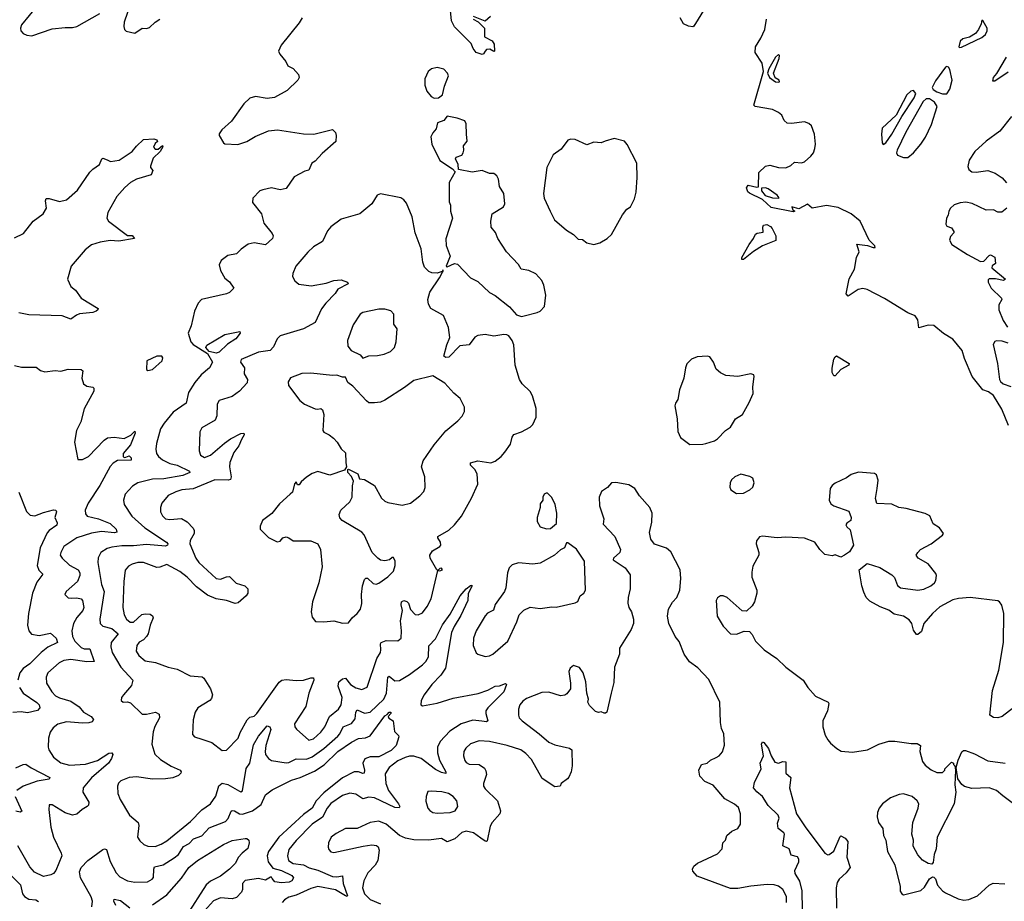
# Model space of a CAD drawing. Extents: x 1550320 to 1685906, y 509093 to 640511.
# Tile 483 of 532: x 1621062 to 1627840, y 621653 to 627722. Entities that reach past the tile are written whole.
import ezdxf

# ---------------------------------------------------------------- set-up
doc = ezdxf.new("R2010")
doc.units = 0

msp = doc.modelspace()

# ---------------------------------------------------------------- linework, layer by layer
at = {"layer": '0CON20XD'}
for points in [[(1621828.8, 627845), (1621780, 627705), (1621778.8, 627675), (1621784.2, 627654.2), (1621795, 627643.8), (1621855, 627630), (1621905, 627663.3), (1621935, 627662), (1621955, 627668.8), (1621995, 627706), (1622026.7, 627725)], [(1621179.2, 627815), (1621075, 627687.5), (1621066.7, 627665), (1621070, 627645), (1621085, 627626.7), (1621110, 627615), (1621145, 627611.2), (1621285, 627658.8), (1621375, 627668.8), (1621425, 627668), (1621455, 627676), (1621614.5, 627765.5)], [(1624265, 627506.7), (1624255, 627487.5), (1624245, 627483.3), (1624205, 627497.5), (1624183.3, 627525), (1624168.8, 627558.8), (1624055, 627672.5), (1624033.9, 627713.9), (1624027.5, 627785)], [(1625779.5, 627805), (1625701.2, 627678.8), (1625695, 627673.8), (1625665, 627678), (1625631.2, 627695), (1625608.8, 627735)], [(1623006, 627735), (1622985, 627701.2), (1622862.1, 627547.9), (1622844.3, 627505), (1622851.4, 627485), (1622893.8, 627435), (1622907.5, 627405), (1622945, 627386.2), (1622981.2, 627345), (1622986.7, 627325), (1622976.7, 627305), (1622903.3, 627235), (1622815, 627186), (1622765, 627178.8), (1622685, 627194.3), (1622645, 627182.5), (1622605.7, 627144.3), (1622518.8, 627025), (1622453.8, 626965), (1622435, 626937.5), (1622433.8, 626925), (1622464.2, 626874.2), (1622475, 626866.7), (1622563.9, 626863.9), (1622625, 626883.8), (1622682.3, 626917.7), (1622775, 626958), (1622835.9, 626964.1), (1623015, 626935.7), (1623085.8, 626934.2), (1623215, 626966.2), (1623236.2, 626945), (1623241.2, 626925), (1623238.8, 626885), (1623145, 626801.2), (1623095, 626747.5), (1623072.5, 626735), (1623052.5, 626687.5), (1623025, 626680), (1622950.5, 626639.5), (1622895, 626560), (1622855, 626551.2), (1622795, 626564), (1622735, 626551.2), (1622715, 626543.3), (1622666.4, 626493.6), (1622663.9, 626463.9), (1622727, 626387), (1622742.1, 626322.1), (1622800.7, 626250.7), (1622806.7, 626235), (1622801.2, 626215), (1622755, 626172), (1622675, 626187.1), (1622635, 626177.5), (1622587, 626143), (1622555, 626110), (1622495, 626099.2), (1622448.8, 626065), (1622433.8, 626035), (1622444, 625995), (1622475, 625943.8), (1622505, 625918.8), (1622536, 625875), (1622505.6, 625844.4), (1622485, 625836), (1622312.5, 625795), (1622289.5, 625770.5), (1622264.3, 625715.7), (1622241.2, 625615), (1622222, 625565), (1622240, 625505), (1622256.4, 625486.4), (1622353.6, 625423.6), (1622388.5, 625365), (1622368.1, 625325), (1622311.9, 625278.1), (1622266.4, 625225), (1622224.4, 625155), (1622208.3, 625081.7), (1622118.8, 625021.2), (1622055.5, 624945), (1622031.2, 624905), (1622003.8, 624805), (1621999.5, 624765), (1622003.5, 624735), (1622016.7, 624715), (1622045, 624693.1), (1622095, 624668.2), (1622144.7, 624654.7), (1622231.2, 624615), (1622233.8, 624605), (1622184, 624585), (1622055, 624562), (1621975, 624559.4), (1621875, 624533.1), (1621839.1, 624510.9), (1621788.8, 624455), (1621776, 624415), (1621782, 624385), (1621833.3, 624305), (1621923.8, 624225), (1622072.2, 624125), (1622081.1, 624115), (1622080, 624105), (1622065, 624098.5), (1621935, 624109.6), (1621845, 624099.2), (1621765, 624100.9), (1621695, 624092.1), (1621665, 624082.5), (1621621.4, 624055), (1621602.2, 624017.8), (1621599.6, 623985), (1621612.7, 623902.7), (1621625.4, 623835), (1621644.1, 623785), (1621613.9, 623595), (1621616.2, 623566.2), (1621635, 623547.3), (1621695, 623530.6), (1621738.8, 623495), (1621690.7, 623435), (1621688.2, 623405), (1621699.2, 623365), (1621756.9, 623265), (1621841.2, 623175), (1621831.7, 623138.3), (1621776.2, 623075), (1621763.3, 623055), (1621760, 623035), (1621775, 623023.3), (1621805, 623026.2), (1621825, 623019.2), (1621905, 622941.9), (1621935, 622941.8), (1621995.6, 622955.6), (1622021.7, 622941.7), (1622024.4, 622915), (1621993.1, 622856.9), (1621980.4, 622819.6), (1621972.2, 622735), (1621991.1, 622665), (1622031.7, 622628.3), (1622105, 622583.5), (1622166.7, 622555), (1622173.8, 622545), (1622172, 622535), (1622155, 622520), (1622115, 622503.6), (1622065, 622496.9), (1621975, 622494.7), (1621865, 622508.9), (1621815, 622506.2), (1621757.5, 622482.5), (1621742.7, 622467.3), (1621734.5, 622445.5), (1621737.5, 622395), (1621753.4, 622353.4), (1621817.5, 622245), (1621877.5, 622195), (1621881.8, 622175), (1621873.3, 622095), (1621888.5, 622068.5), (1621915.7, 622045), (1621945, 622032.1), (1621995, 622031.2), (1622035, 622045.4), (1622075, 622069.6), (1622238.1, 622201.9), (1622315, 622283.1), (1622374.4, 622325), (1622412.6, 622377.4), (1622432.4, 622447.6), (1622455, 622467.1), (1622495, 622457.3), (1622575, 622410.8), (1622585, 622407.5), (1622595, 622413.8), (1622621.8, 622568.2), (1622645.3, 622605), (1622670.5, 622729.5), (1622705, 622790.4), (1622765, 622861.8), (1622782.7, 622855), (1622791.6, 622835), (1622755.8, 622725), (1622751, 622685), (1622755, 622664.4), (1622775, 622636.4), (1622795, 622623.2), (1622895, 622605.4), (1622915, 622609.2), (1622965, 622634.7), (1623035, 622632.4), (1623075, 622647.4), (1623154.7, 622705), (1623251, 622789), (1623265.3, 622805), (1623288.5, 622855), (1623345, 622876.2), (1623370, 622910), (1623375.5, 622955), (1623385, 622971.4), (1623435, 622947.5), (1623474.7, 622955.3), (1623567.8, 623045), (1623586.4, 623085), (1623595, 623196), (1623605, 623204), (1623645, 623170.8), (1623676.4, 623173.6), (1623745, 623214), (1623835, 623281.1), (1623857.9, 623305), (1623876.2, 623335), (1623877.7, 623412.3), (1623925, 623460.9), (1623972.7, 623557.3), (1624025, 623629.4), (1624095, 623755.7), (1624135, 623804.2), (1624165, 623828), (1624175, 623830), (1624176.7, 623825), (1624148.5, 623771.5), (1624146.2, 623725), (1624099.2, 623620.8), (1624052.8, 623545), (1624035, 623503.8), (1623992.8, 623257.2), (1623960.5, 623209.5), (1623898.4, 623145), (1623846.2, 623075), (1623825.5, 623035), (1623822, 623005), (1623835, 622998.6), (1623935, 623016.9), (1624045, 623052.5), (1624217.4, 623082.6), (1624284.4, 623105.6), (1624335, 623133.8), (1624365, 623136.7), (1624405, 623152.5), (1624412.5, 623145), (1624394.4, 623095), (1624284.5, 622985), (1624271.1, 622965), (1624270.6, 622945), (1624284, 622895), (1624275, 622889.4), (1624242.6, 622892.6), (1624181.1, 622898.9), (1624101.9, 622875), (1624022.2, 622825), (1623956.2, 622753.8), (1623937.5, 622715), (1623938.6, 622675), (1623952.4, 622625), (1623994.3, 622545), (1623995, 622532.5), (1623965, 622539.3), (1623925, 622561.2), (1623825, 622635.9), (1623775, 622651.8), (1623745, 622652.3), (1623715, 622643.9), (1623665, 622619.6), (1623605, 622574.4), (1623578.3, 622531.7), (1623581.6, 622465), (1623601.7, 622415), (1623669.7, 622325), (1623678.1, 622305), (1623674.3, 622295.7), (1623645, 622299.7), (1623505, 622365.3), (1623465, 622370.8), (1623425, 622358.9), (1623375, 622391.5), (1623335, 622397.7)], [(1624184.2, 627725), (1624217.3, 627707.3), (1624262.5, 627665), (1624262, 627605), (1624315, 627577.5), (1624327.5, 627555), (1624330, 627505), (1624325, 627502.5), (1624298.8, 627518.8), (1624275, 627516.2), (1624265, 627506.7)], [(1624303.3, 627745), (1624265, 627712.9), (1624185, 627745.5)], [(1627869.3, 624929.3), (1627821.9, 625041.9), (1627764.3, 625134.3), (1627731.2, 625161.2), (1627692.5, 625175), (1627617.5, 625265), (1627565, 625390), (1627548.8, 625445), (1627485, 625523.3), (1627421.7, 625561.7), (1627355, 625616.7), (1627315, 625620), (1627251.7, 625601.7), (1627243.3, 625655), (1627225, 625683.3), (1627175, 625703.8), (1627015, 625803.8), (1626895, 625864), (1626865, 625870.8), (1626834.2, 625865.8), (1626765, 625820), (1626750, 625835), (1626770.7, 625939.3), (1626808.8, 626005), (1626822, 626085), (1626840, 626125), (1626825, 626177.5), (1626898.3, 626168.3), (1626936.7, 626153.3), (1626950, 626155), (1626947.5, 626165), (1626910, 626205), (1626848, 626335), (1626786.2, 626385), (1626695, 626429.6), (1626615, 626443.8), (1626515.8, 626425.8), (1626485, 626452.5), (1626425, 626420.5), (1626377.5, 626435), (1626383.3, 626413.3), (1626397.5, 626405), (1626385, 626400), (1626235, 626429.5), (1626175, 626484.4), (1626085, 626527.1), (1626075, 626537.5), (1626065.8, 626565), (1626075.8, 626584.2), (1626135, 626570.5), (1626147.3, 626572.7), (1626150, 626670), (1626195, 626713.8), (1626225, 626721.2), (1626285.7, 626705.7), (1626335, 626702.5), (1626370.7, 626719.3), (1626395, 626741.2), (1626442.8, 626737.2), (1626465, 626744.4), (1626508.1, 626781.9), (1626525, 626806), (1626536.2, 626835), (1626539.2, 626865), (1626533.1, 626935), (1626511.9, 626991.9), (1626495, 627008.6), (1626465, 627019.4), (1626375, 627007.5), (1626345, 627011.2), (1626325, 627027.5), (1626308.8, 627065), (1626285, 627084), (1626245, 627104), (1626125, 627124), (1626116.2, 627135), (1626182.5, 627365), (1626173, 627423), (1626123.9, 627496.1), (1626126.2, 627535), (1626164.3, 627595), (1626190.8, 627655), (1626203.3, 627725)], [(1627530.7, 627530.7), (1627545, 627533.3), (1627685, 627599.2), (1627710.3, 627619.7), (1627722, 627645), (1627721.2, 627665), (1627695, 627712.5), (1627685, 627720), (1627680.8, 627695), (1627662.7, 627655), (1627642, 627628), (1627598.9, 627601.1), (1627555, 627590.9), (1627535.7, 627575), (1627526.7, 627536.7), (1627530.7, 627530.7)], [(1626285, 627292), (1626292.5, 627295), (1626289.2, 627305), (1626261.8, 627321.8), (1626250.7, 627355), (1626289.2, 627455), (1626291.4, 627475), (1626285, 627482.5), (1626265, 627464.3), (1626218.8, 627385), (1626210, 627355), (1626224.2, 627324.2), (1626265, 627294.4), (1626285, 627292)], [(1627865, 627361.2), (1627775, 627300), (1627760, 627300), (1627764.3, 627325), (1627788.5, 627351.5), (1627854.3, 627465)], [(1623915, 627182.9), (1623945, 627184.2), (1623972, 627205), (1623985.8, 627265), (1624013.1, 627335), (1624007.1, 627355), (1623980.9, 627380.9), (1623935, 627394.4), (1623895.5, 627384.5), (1623873.1, 627365), (1623851.1, 627315), (1623850.6, 627270.6), (1623865, 627231.2), (1623895, 627194), (1623915, 627182.9)], [(1627445, 627211.9), (1627465.5, 627244.5), (1627480, 627305), (1627465, 627380), (1627456.4, 627396.4), (1627445, 627400), (1627435, 627396.2), (1627365, 627301.4), (1627342.9, 627255), (1627350.9, 627240.9), (1627375, 627226.7), (1627415, 627212), (1627445, 627211.9)], [(1627005, 626862.5), (1627025, 626875.6), (1627066.2, 626933.8), (1627133.6, 627056.4), (1627219.1, 627185), (1627230.5, 627215), (1627215, 627234.4), (1627195, 627230), (1627168, 627205), (1627096, 627065), (1626998, 626975), (1626993.1, 626935), (1626998.6, 626875), (1627005, 626862.5)], [(1627175, 626773.3), (1627214.2, 626805.8), (1627265, 626866), (1627296.1, 626913.9), (1627338.3, 627001.7), (1627376.9, 627125), (1627357.9, 627155), (1627325, 627178), (1627302, 627178), (1627280.9, 627159.1), (1627161.7, 626948.3), (1627102.5, 626825), (1627098, 626805), (1627105, 626790), (1627145, 626773.3), (1627175, 626773.3)], [(1624515, 625680), (1624535, 625683.3), (1624625, 625706.2), (1624645, 625716.7), (1624675, 625748.8), (1624682.5, 625825), (1624669.4, 625895), (1624655, 625928), (1624615, 625972), (1624565.8, 625995.8), (1624514.3, 626004.3), (1624495, 626036.7), (1624412, 626125), (1624354.2, 626215), (1624337, 626257), (1624306.2, 626295), (1624304, 626335), (1624314, 626385), (1624391.2, 626435), (1624401.4, 626455), (1624395.6, 626525), (1624365, 626573.3), (1624357.1, 626625), (1624347.3, 626647.3), (1624325, 626663.1), (1624295, 626662.7), (1624245, 626684.2), (1624176.4, 626673.6), (1624081.7, 626691.7), (1624080, 626725), (1624062.5, 626765), (1624065.7, 626775), (1624105, 626790), (1624115.5, 626805), (1624120, 626825), (1624116, 626855), (1624143, 626887), (1624137.8, 626935), (1624135.5, 627005), (1624125.9, 627025.9), (1624073.3, 627045), (1624005, 627059.2), (1623982.1, 627027.9), (1623937.6, 627012.4), (1623929.3, 626970.7), (1623905, 626943.8), (1623892.9, 626915), (1623898.1, 626865), (1623955, 626753.8), (1624040, 626695), (1624060, 626675), (1624017.5, 626602.5), (1624018.6, 626468.6), (1624028, 626445), (1624026.2, 626405), (1624040.8, 626355), (1623995.5, 626214.5), (1623997.4, 626167.4), (1624025.4, 626095), (1623996.7, 626025), (1624005, 626020.8), (1624055, 626043.5), (1624075, 626038.6), (1624164.2, 625944.2), (1624215, 625921.2), (1624296.7, 625845), (1624335, 625823.8), (1624433.3, 625745), (1624481.7, 625691.7), (1624515, 625680)], [(1627889.2, 627055), (1627809.2, 626955), (1627715, 626885.6), (1627636.9, 626815), (1627598.6, 626755), (1627588.3, 626711.7), (1627595, 626690), (1627615, 626676), (1627645, 626672.5), (1627725, 626683.8), (1627777.5, 626665), (1627825, 626633.8), (1627855, 626600)], [(1621025, 626221.2), (1621088.5, 626251.5), (1621154.5, 626335.5), (1621224.2, 626385.8), (1621245.8, 626425), (1621240, 626475), (1621245, 626492.5), (1621265, 626492), (1621335, 626471.4), (1621385, 626482), (1621460.2, 626549.8), (1621545, 626672), (1621565, 626693.3), (1621611.2, 626725), (1621627.5, 626765), (1621635, 626768.8), (1621663, 626757), (1621687.3, 626747.3), (1621745.5, 626754.5), (1621836.2, 626815), (1621865, 626851.2), (1621915, 626897.5), (1621985, 626902.5), (1622006.4, 626896.4), (1622010, 626885), (1621995, 626870), (1621983.3, 626845), (1621995, 626830), (1622015, 626830), (1622045, 626856.7), (1622046.7, 626846.7), (1622028, 626815), (1621981.7, 626768.3), (1621962.5, 626715), (1621962.5, 626705), (1621977.5, 626685), (1621966.7, 626655), (1621865.5, 626624.5), (1621825, 626602), (1621785, 626567.1), (1621731.1, 626505), (1621669.4, 626395), (1621662.5, 626355), (1621674, 626335), (1621805, 626237.5), (1621835.6, 626235.6), (1621852.5, 626215), (1621745, 626196.9), (1621685, 626201.5), (1621615, 626191.5), (1621555, 626173.5), (1621512.3, 626137.7), (1621415.7, 626025), (1621391.9, 625935), (1621413.8, 625885), (1621445, 625861.2), (1621485, 625804.2), (1621602.5, 625735), (1621600, 625725), (1621587.5, 625715), (1621565, 625707.1), (1621473.6, 625696.4), (1621452.2, 625687.8), (1621415, 625660), (1621353.8, 625683.8), (1621125, 625691.5), (1621055, 625703.3)], [(1625015, 626174), (1625055, 626186.2), (1625105, 626216.2), (1625136.5, 626243.5), (1625210.3, 626379.7), (1625242, 626418), (1625265.7, 626435), (1625295, 626490), (1625304.5, 626535), (1625312.2, 626635), (1625310.8, 626735), (1625244.2, 626864.2), (1625225.6, 626885.6), (1625155, 626903.8), (1625092.7, 626887.3), (1625065, 626873.8), (1625015, 626880), (1624965, 626860.4), (1624885, 626897.3), (1624855, 626900), (1624835, 626893.8), (1624789.7, 626830.3), (1624735, 626792), (1624690.9, 626705), (1624667.5, 626525), (1624673.1, 626493.1), (1624712.7, 626405), (1624743.6, 626345), (1624825, 626273.1), (1624874, 626244), (1624905, 626212), (1624935, 626210), (1624965, 626186), (1625015, 626174)], [(1626285, 626493.3), (1626290, 626495), (1626276.9, 626515), (1626215, 626557.5), (1626195, 626565.5), (1626168, 626562), (1626168.9, 626545), (1626193, 626513), (1626244.2, 626495.8), (1626285, 626493.3)], [(1622455, 622691.4), (1622485, 622693.1), (1622564.6, 622775), (1622579.3, 622815), (1622628.8, 622901.2), (1622645, 622920), (1622675, 622928.6), (1622694.3, 622945), (1622848.9, 623161.1), (1622865.3, 623174.7), (1622895, 623180.9), (1622965, 623173.5), (1623015, 623175.5), (1623065, 623191.9), (1623085, 623192.5), (1623085.6, 623175), (1623052.9, 623085), (1623032.5, 622995), (1622953.5, 622875), (1622956.7, 622855), (1622968.2, 622838.2), (1623052, 622762), (1623085, 622770.4), (1623135, 622817.1), (1623163.2, 622855), (1623195, 622925.5), (1623257.5, 622975), (1623275.3, 623004.7), (1623282.1, 623055), (1623254, 623135), (1623259.6, 623165), (1623285, 623185.4), (1623305, 623188.5), (1623338.8, 623145), (1623375, 623122), (1623417.8, 623112.2), (1623453.7, 623126.3), (1623520.4, 623325), (1623545, 623366.2), (1623548.9, 623385), (1623544.6, 623425), (1623550, 623435), (1623585, 623449.3), (1623665, 623445.7), (1623688.1, 623465), (1623690.6, 623515), (1623682.5, 623585), (1623696, 623655), (1623687.1, 623695), (1623690, 623715), (1623705, 623722.9), (1623727.8, 623717.8), (1623738.5, 623705), (1623751.1, 623661.1), (1623785, 623628.1), (1623805, 623625.6), (1623835, 623639.2), (1623867, 623683), (1623894.4, 623735), (1623940, 623930), (1623955, 623927.5), (1623971.2, 623935), (1623965, 623946.9), (1623953.3, 623945), (1623940, 623930), (1623933.9, 623933.9), (1623888.2, 624015), (1623884.5, 624035), (1623902.9, 624065), (1623953.8, 624095), (1623960, 624105), (1623959.2, 624125), (1623940, 624155), (1623941.2, 624165), (1624015, 624207.5), (1624055.5, 624244.5), (1624103.8, 624305), (1624171.3, 624428.7), (1624215.4, 624524.6), (1624211.5, 624595), (1624195.4, 624625.4), (1624166, 624655), (1624165, 624672.5), (1624215, 624684.3), (1624305, 624672.5), (1624335, 624684.2), (1624375, 624714.4), (1624401.1, 624745), (1624439.3, 624800.7), (1624452.7, 624847.3), (1624464.1, 624865.9), (1624516.7, 624885), (1624575, 624917.5), (1624594.5, 624935.5), (1624617.5, 624985), (1624617.7, 625045), (1624592.5, 625132.5), (1624575, 625162.5), (1624520, 625215), (1624501.2, 625245), (1624472.5, 625345), (1624464, 625485), (1624451.2, 625515), (1624428.8, 625545), (1624415, 625553.8), (1624395, 625555.7), (1624325, 625544.4), (1624265, 625556), (1624215, 625547.5), (1624195, 625536.2), (1624155, 625484.2), (1624092.1, 625477.9), (1624015, 625398.1), (1623995, 625395.7), (1623981.9, 625405), (1624002.5, 625485), (1624022.5, 625535), (1624014.2, 625604.2), (1623978.8, 625685), (1623892.2, 625735), (1623875, 625763.8), (1623870.9, 625795), (1623885, 625847.5), (1623951.1, 625945), (1623972.5, 625985), (1623970, 625990), (1623975, 625987.5), (1623980, 625995), (1623975, 625998.8), (1623970, 625990), (1623935, 625976.5), (1623899.3, 625979.3), (1623879.2, 625989.2), (1623848.8, 626018.8), (1623836.4, 626053.6), (1623825.2, 626145.2), (1623785.2, 626255), (1623763.2, 626365), (1623725, 626458.6), (1623705, 626483.3), (1623685, 626495.5), (1623545, 626523.3), (1623522.5, 626515), (1623485.8, 626455), (1623403.1, 626386.9), (1623275, 626348.6), (1623204.5, 626295.5), (1623181.3, 626268.7), (1623145.7, 626195), (1623085, 626158.6), (1623045, 626122.5), (1622962.5, 626025), (1622941.2, 625975), (1622940, 625955), (1622956, 625925), (1622982.7, 625902.7), (1623069.1, 625890.9), (1623171.2, 625908.8), (1623225, 625926.8), (1623275, 625930.9), (1623317.5, 625915), (1623322.5, 625905), (1623251.7, 625868.3), (1623232.4, 625837.6), (1623168.3, 625771.7), (1623138.6, 625731.4), (1623095, 625638.8), (1623015.5, 625594.5), (1622855, 625545.5), (1622834.4, 625525), (1622808.6, 625471.4), (1622785, 625445.6), (1622706.1, 625433.9), (1622587.5, 625382.5), (1622581.1, 625365), (1622608.9, 625325), (1622608.1, 625285), (1622629.4, 625245), (1622628.3, 625221.7), (1622574.6, 625165.4), (1622525, 625128.6), (1622435, 625100), (1622421.4, 625075), (1622418.5, 624995), (1622407.8, 624965), (1622315, 624913.3), (1622301.2, 624885), (1622297.1, 624755), (1622306, 624725), (1622335, 624709.4), (1622375, 624723.8), (1622472, 624808), (1622513.5, 624836.5), (1622585, 624874.4), (1622605.6, 624875.6), (1622608, 624865), (1622587.6, 624832.4), (1622571.1, 624788.9), (1622535, 624742), (1622508.9, 624675), (1622505.6, 624645), (1622517.1, 624575), (1622512.3, 624557.7), (1622496.9, 624553.1), (1622405, 624554.6), (1622256.6, 624493.4), (1622177.5, 624485), (1622137, 624473), (1622085, 624446.7), (1622041.1, 624395), (1622031.1, 624365), (1622032.1, 624335), (1622045, 624307.1), (1622065, 624286), (1622095, 624280.6), (1622175, 624289.4), (1622214.3, 624265), (1622255, 624221.2), (1622263.1, 624205), (1622263.1, 624185), (1622235, 624136.2), (1622232.9, 624115), (1622274, 624015), (1622294.6, 623985), (1622415, 623874.3), (1622445, 623871.4), (1622485, 623887.5), (1622505, 623888), (1622552.2, 623842.2), (1622612.5, 623825), (1622632.5, 623805), (1622633.3, 623775), (1622620, 623755), (1622565, 623708), (1622545, 623704), (1622485, 623724.4), (1622415, 623734.4), (1622355, 623761.5), (1622278.2, 623818.2), (1622215, 623884.6), (1622165, 623924.6), (1622075, 623970.8), (1622026.8, 623953.2), (1622005, 623951.4), (1621915, 623984.4), (1621875.5, 623984.5), (1621835, 623974.3), (1621810.6, 623959.4), (1621788.3, 623931.7), (1621777.7, 623855), (1621772.7, 623675), (1621782.1, 623625), (1621796.7, 623595), (1621821.2, 623575), (1621845, 623574.6), (1621902.8, 623627.2), (1621925, 623633.1), (1621959.1, 623629.1), (1621975, 623618.8), (1621980.8, 623605), (1621958.9, 623555), (1621945.7, 623495), (1621935.7, 623475), (1621915, 623454.2), (1621885, 623438), (1621869.2, 623415), (1621864.4, 623375), (1621882, 623345), (1621925, 623308.6), (1621997, 623297), (1622084.2, 623264.2), (1622145, 623252), (1622235, 623205.8), (1622317.9, 623197.9), (1622329.5, 623189.5), (1622376, 623115), (1622388, 623075), (1622381.2, 623048.8), (1622370, 623035), (1622288.8, 622985), (1622270.8, 622955), (1622256.8, 622903.2), (1622252.1, 622802.1), (1622265.6, 622785.6), (1622315, 622769.2), (1622385, 622746.9), (1622455, 622691.4)], [(1627856.7, 626425), (1627822.3, 626397.7), (1627795, 626397.1), (1627765, 626414.3), (1627715, 626412), (1627618.1, 626458.1), (1627575, 626465.4), (1627535, 626462.7), (1627495, 626447.8), (1627468.9, 626425), (1627456.9, 626405), (1627453.9, 626376.1), (1627441.2, 626355), (1627437.5, 626315), (1627445, 626300), (1627475, 626290), (1627492.5, 626265), (1627492.5, 626255), (1627470, 626230), (1627463.1, 626205), (1627479.2, 626175), (1627587.1, 626105), (1627675, 626057.5), (1627699.1, 626060.9), (1627735, 626100), (1627745, 626103.3), (1627775, 626087.5), (1627780, 626045), (1627755, 626027.5), (1627754.2, 626015), (1627847.5, 625935), (1627835, 625926.7), (1627778.8, 625938.8), (1627735, 625937.5), (1627728.3, 625931.7), (1627727.5, 625915), (1627748.8, 625875), (1627820, 625805), (1627822.5, 625795), (1627801.7, 625758.3), (1627801.2, 625725), (1627832.3, 625652.3), (1627862.5, 625605)], [(1626031.7, 626071.7), (1626032.5, 626085), (1626084.3, 626175.7), (1626114.2, 626215.8), (1626126.2, 626245), (1626137.3, 626252.7), (1626180, 626260), (1626176.7, 626295), (1626181.7, 626308.3), (1626205, 626312.5), (1626229.3, 626299.3), (1626242.5, 626285), (1626267.5, 626235), (1626266.7, 626203.3), (1626174.6, 626165.4), (1626112.4, 626127.6), (1626045, 626072.5), (1626031.7, 626071.7)], [(1623425, 625391.2), (1623465, 625407.5), (1623525, 625410), (1623570.9, 625419.1), (1623615, 625438), (1623642, 625465), (1623654.2, 625505), (1623659.2, 625595), (1623637.3, 625627.3), (1623638, 625695), (1623617, 625717), (1623575, 625729.2), (1623535, 625730), (1623425, 625707.5), (1623406.2, 625695), (1623357.9, 625622.1), (1623319.4, 625515), (1623320, 625475), (1623344.4, 625444.4), (1623405.7, 625415.7), (1623425, 625391.2)], [(1622415, 625427.2), (1622365, 625438.8), (1622343.3, 625465), (1622349.1, 625480.9), (1622474.2, 625555.8), (1622577.5, 625575), (1622580, 625565), (1622548.8, 625525), (1622491.6, 625488.4), (1622435, 625433.4), (1622415, 625427.2)], [(1627865, 625496.2), (1627825, 625508.6), (1627785, 625511.2), (1627773.6, 625506.4), (1627763.6, 625486.4), (1627792, 625355), (1627806.7, 625245), (1627812.3, 625232.3), (1627832.5, 625215), (1627885, 625197.1)], [(1621945, 625307.5), (1621975, 625313.3), (1622042.5, 625375), (1622046.7, 625395), (1622040, 625405), (1622005, 625406.7), (1621937.5, 625375), (1621933.8, 625313.8), (1621945, 625307.5)], [(1625675, 624798.6), (1625765, 624800.8), (1625785, 624804), (1625845, 624822), (1625865, 624836.2), (1625921.2, 624895), (1625955, 624918), (1625989.2, 624975), (1626037.5, 625005), (1626083.4, 625086.6), (1626110.5, 625149.5), (1626108, 625195), (1626118.8, 625265), (1626115, 625276.7), (1626093.9, 625283.9), (1626004.3, 625265.7), (1625923.6, 625273.6), (1625885, 625292), (1625857, 625317), (1625838, 625365), (1625812.3, 625402.3), (1625795, 625406), (1625725, 625400.6), (1625686.2, 625385), (1625655, 625353.3), (1625644.4, 625325), (1625634.2, 625255), (1625604.3, 625175), (1625592.7, 625107.3), (1625576.5, 625083.5), (1625572.7, 625065), (1625588.6, 624975), (1625592.7, 624887.3), (1625610.8, 624845), (1625675, 624798.6)], [(1626675, 625270), (1626665, 625270), (1626653.6, 625293.6), (1626653.6, 625323.6), (1626666.7, 625385), (1626675, 625402.5), (1626685, 625407.5), (1626772.5, 625355), (1626770, 625345), (1626713.3, 625315), (1626675, 625270)], [(1621025, 625340.8), (1621075, 625331.1), (1621151.2, 625331.2), (1621175, 625331.2), (1621205, 625306.7), (1621235, 625298.8), (1621305, 625308), (1621345, 625303.8), (1621395, 625317.5), (1621483.9, 625313.9), (1621496.2, 625305), (1621489.2, 625255), (1621500, 625215), (1621525, 625198.8), (1621565, 625192.5), (1621572.5, 625185), (1621571.2, 625165), (1621505, 625043.3), (1621481.9, 624955), (1621452.7, 624895), (1621439.2, 624815), (1621462.5, 624695), (1621495, 624694.2), (1621535, 624714.5), (1621642.4, 624827.6), (1621666.7, 624843.3), (1621711.7, 624848.3), (1621781.7, 624838.3), (1621827.1, 624862.9), (1621855, 624890), (1621856, 624875), (1621825.7, 624795), (1621773.3, 624735), (1621773.2, 624713.2), (1621785, 624708), (1621791.7, 624711.7), (1621815, 624719.4), (1621830, 624705), (1621829.5, 624690.5), (1621735, 624687.8), (1621705, 624668.9), (1621685, 624647.1), (1621612.5, 624515), (1621533.1, 624395), (1621512.7, 624345), (1621515, 624320), (1621525.8, 624305), (1621605, 624286.8), (1621685.6, 624255), (1621726.9, 624215), (1621730, 624195), (1621715, 624190.5), (1621625, 624198.1), (1621555, 624187.4), (1621455, 624155.9), (1621366.7, 624095), (1621344, 624055), (1621341.2, 624035), (1621353.3, 624015), (1621405, 623966.5), (1621464.7, 623934.7), (1621475.9, 623915), (1621475.9, 623895), (1621459.6, 623855), (1621382.5, 623785), (1621373.3, 623765), (1621395, 623743.3), (1621420.5, 623739.5), (1621455, 623741.1), (1621485, 623734.4), (1621494.6, 623724.6), (1621502.3, 623675), (1621495.4, 623655), (1621455, 623607.5), (1621432.2, 623565), (1621420, 623515), (1621425.4, 623475), (1621441.3, 623445), (1621485, 623400.4), (1621505, 623391.1), (1621545, 623392), (1621573.8, 623305), (1621525, 623302.4), (1621415, 623317.5), (1621365, 623311.5), (1621334.7, 623295.3), (1621255.6, 623225), (1621244.5, 623195), (1621245.6, 623155.6), (1621282.2, 623095), (1621308.1, 623068.1), (1621335, 623052.9), (1621415, 623030), (1621471.7, 622991.7), (1621500, 622955), (1621553.3, 622925), (1621568.8, 622905), (1621560.5, 622889.5), (1621537.5, 622882.5), (1621495, 622879.6), (1621385, 622888.9), (1621325, 622872.2), (1621292.4, 622847.6), (1621272.2, 622817.8), (1621259.4, 622775), (1621256.9, 622715), (1621263.1, 622695), (1621295.6, 622645), (1621345, 622607.3), (1621405, 622589.4), (1621515, 622598.2), (1621597.7, 622622.3), (1621675, 622672.9), (1621696, 622676), (1621703.3, 622663.3), (1621694.3, 622635), (1621672.5, 622605), (1621556.4, 622503.6), (1621499.4, 622435), (1621496.9, 622405), (1621536.9, 622335), (1621535.7, 622315), (1621526.2, 622305), (1621491.2, 622285), (1621455, 622254), (1621425, 622247.1), (1621375, 622261.1), (1621285, 622316.2), (1621263.9, 622316.1), (1621261.4, 622285), (1621276.6, 622163.4), (1621295.3, 622095.3), (1621347.5, 621985), (1621350.8, 621965), (1621310, 621865), (1621293.8, 621845), (1621275.6, 621834.4), (1621225, 621824.4), (1621164.5, 621854.5), (1621131.4, 621891.4), (1621050, 622035)], [(1623285, 623568.8), (1623325, 623570), (1623350, 623605), (1623385.7, 623634.3), (1623408, 623665), (1623417, 623703), (1623415.6, 623765), (1623422.5, 623825), (1623435, 623867.5), (1623445, 623876.7), (1623455, 623876.7), (1623495, 623840.6), (1623515, 623835.6), (1623535, 623842.2), (1623595, 623886.7), (1623634.2, 623925), (1623646.2, 623965), (1623647.5, 623995), (1623635, 624020), (1623625, 624020), (1623606.4, 624003.6), (1623575, 623998), (1623545, 624002), (1623526.7, 624015), (1623488.8, 624055), (1623433.8, 624175), (1623418, 624195), (1623282.5, 624275), (1623265, 624292.5), (1623260, 624315), (1623272.5, 624345), (1623335, 624403.3), (1623350, 624435), (1623353, 624513), (1623360, 624545), (1623347, 624577), (1623320, 624605), (1623320, 624625), (1623325, 624627.5), (1623390, 624595), (1623401.7, 624561.7), (1623435, 624556.7), (1623503.3, 624515), (1623552.5, 624427.5), (1623575, 624407.5), (1623595, 624399.4), (1623695, 624379.4), (1623751.2, 624395), (1623817.1, 624445), (1623842.9, 624475), (1623852.3, 624502.3), (1623850, 624575), (1623828.1, 624645), (1623838.9, 624685), (1623914.7, 624795.3), (1623995, 624892.5), (1624078.7, 624961.3), (1624106.8, 624993.2), (1624123.8, 625025), (1624123.9, 625053.9), (1624094, 625115), (1624051.1, 625151.1), (1623989.1, 625219.1), (1623905, 625270), (1623775, 625239.4), (1623710.6, 625189.4), (1623575, 625102.2), (1623545, 625090), (1623505, 625084.3), (1623465.8, 625085.8), (1623448.1, 625098.1), (1623355, 625200), (1623320, 625225), (1623305, 625262.5), (1623285, 625261.2), (1623245, 625276.2), (1623215, 625273.8), (1623065, 625290), (1623005, 625285.7), (1622925, 625256), (1622910.3, 625229.7), (1622911.4, 625205), (1622990.7, 625100.7), (1623023.3, 625075), (1623095, 625043.8), (1623115, 625040), (1623135, 625046.7), (1623147, 625037), (1623156, 625005), (1623148.8, 624895), (1623155, 624883.8), (1623192.5, 624865), (1623221.7, 624841.7), (1623246.7, 624815), (1623275, 624767.5), (1623305, 624740), (1623306, 624675), (1623312.5, 624645), (1623298.3, 624621.7), (1623197, 624587), (1623115, 624612), (1623075, 624598.8), (1623035, 624573.8), (1622998.8, 624541.2), (1622985, 624520), (1622975, 624520), (1622965, 624540), (1622953.6, 624526.4), (1622939.5, 624470.5), (1622924.4, 624455.6), (1622851.3, 624388.7), (1622798.3, 624321.7), (1622733.3, 624275), (1622717.5, 624235), (1622717.5, 624215), (1622775, 624157.5), (1622835, 624127.5), (1622855, 624133.3), (1622872.5, 624155), (1622895, 624161.2), (1622915, 624156), (1622945, 624133.8), (1623065, 624135.8), (1623114.2, 624114.2), (1623131.4, 624075), (1623143.1, 623955), (1623120, 623845), (1623078, 623715), (1623068.8, 623645), (1623075, 623610), (1623098.3, 623578.3), (1623155, 623576.7), (1623225, 623584), (1623285, 623568.8)], [(1627985, 623050), (1627825, 622926.2), (1627795, 622916.2), (1627765, 622917.5), (1627740, 622935), (1627758.8, 623105), (1627800.8, 623245), (1627834.2, 623435), (1627835.6, 623635), (1627822.5, 623692.5), (1627806.7, 623715), (1627795, 623721.2), (1627605, 623744.4), (1627525, 623738.1), (1627485, 623728.1), (1627395, 623679.2), (1627346.2, 623635), (1627286.7, 623565), (1627269.3, 623510.7), (1627245, 623490), (1627235, 623490), (1627215, 623520), (1627203.3, 623565), (1627185, 623590), (1627145, 623616), (1627080.5, 623630.5), (1627045, 623656.7), (1626985, 623680.8), (1626915, 623718.9), (1626887.5, 623745), (1626871.9, 623781.9), (1626857.8, 623825), (1626840, 623935), (1626895, 623978.8), (1626981.7, 623951.7), (1627065, 623901.2), (1627082.9, 623882.9), (1627105, 623826.7), (1627125, 623810.8), (1627245, 623796), (1627285, 623802.5), (1627333.3, 623825), (1627358.8, 623845), (1627367.7, 623862.3), (1627372.5, 623895), (1627368.8, 623908.8), (1627315.7, 623975.7), (1627247.5, 624015), (1627233.3, 624035), (1627243.3, 624055), (1627263.3, 624075), (1627335.6, 624114.4), (1627415, 624173.3), (1627420, 624185), (1627393.9, 624223.9), (1627350.7, 624250.7), (1627326, 624306), (1627295, 624323.3), (1627165, 624356.2), (1627113, 624363), (1627065, 624386.2), (1626962.7, 624392.7), (1626951.9, 624425), (1626964.5, 624494.5), (1626971.3, 624551.3), (1626959.5, 624589.5), (1626945, 624598.8), (1626835, 624606.9), (1626785, 624591.2), (1626752.4, 624567.6), (1626675, 624530.8), (1626654.5, 624515.5), (1626640.8, 624495), (1626634, 624415), (1626645, 624390), (1626665, 624376.2), (1626768.3, 624338.3), (1626786.1, 624296.1), (1626782.5, 624275), (1626755, 624256.7), (1626748.8, 624245), (1626755, 624230), (1626779.5, 624209.5), (1626802.5, 624105), (1626775, 624060), (1626740, 624035), (1626715, 624023.3), (1626675, 624037.5), (1626655, 624032.5), (1626605, 624040), (1626570, 624075), (1626535.6, 624125.6), (1626465, 624152.5), (1626335, 624159.4), (1626275, 624154.2), (1626174.1, 624165.9), (1626155, 624163.3), (1626134.2, 624135.8), (1626132, 624115), (1626150, 624055), (1626150, 624035), (1626109.3, 623959.3), (1626100.5, 623919.5), (1626101.2, 623885), (1626136.7, 623795), (1626136.7, 623775), (1626120, 623715), (1626103, 623687), (1626065, 623650), (1626035, 623652.5), (1625932.5, 623745), (1625905, 623756.2), (1625885, 623756.2), (1625865, 623742.5), (1625856.4, 623723.6), (1625863.8, 623615), (1625905, 623546.7), (1625955, 623493.3), (1625995, 623492.5), (1626048.3, 623511.7), (1626085, 623510), (1626105, 623490), (1626127.5, 623445), (1626186.7, 623385), (1626273.8, 623325), (1626335.5, 623265.5), (1626455.7, 623175.7), (1626486.2, 623125), (1626540, 623065), (1626627.5, 623025), (1626632.5, 623015), (1626622, 622965), (1626590, 622895), (1626589.2, 622855), (1626607, 622797), (1626625.6, 622765.6), (1626642.4, 622742.4), (1626685.7, 622705.7), (1626715.8, 622685.8), (1626795, 622678.6), (1626897.5, 622695), (1626975, 622733.8), (1627044.1, 622755.9), (1627085, 622756), (1627198.3, 622738.3), (1627239.5, 622739.5), (1627263.3, 622725), (1627257.5, 622685), (1627277.5, 622615), (1627295, 622590), (1627335, 622557.5), (1627375, 622540), (1627415, 622540), (1627430, 622555), (1627430, 622565), (1627475, 622610), (1627490, 622605), (1627490, 622595), (1627500, 622585), (1627502.5, 622555), (1627498.8, 622455), (1627506, 622405), (1627494, 622325), (1627377.5, 622095), (1627370.6, 622015), (1627355.7, 621975), (1627350.7, 621919.3), (1627341.7, 621908.3), (1627315, 621913.3), (1627277, 621937), (1627243.2, 621973.2), (1627213, 622033), (1627214.3, 622075), (1627202.2, 622115), (1627209.4, 622195), (1627245.6, 622295), (1627250.6, 622325), (1627240, 622345), (1627204.4, 622374.4), (1627145, 622392.9), (1627115, 622388.1), (1627055, 622365.8), (1627000, 622325), (1626977.5, 622295), (1626967.1, 622265), (1626964.3, 622234.3), (1626972.5, 622195), (1627003.8, 622155), (1627008, 622105), (1627023.8, 622075), (1627036.2, 621995), (1627086.2, 621905), (1627123.3, 621755), (1627123.6, 621723.6), (1627133.6, 621703.6), (1627145, 621697.5), (1627265, 621726.7), (1627290.5, 621749.5), (1627325, 621807.5), (1627345, 621822.5), (1627355, 621820), (1627365, 621807.5), (1627380.6, 621765), (1627415, 621725.8), (1627435, 621710.8), (1627520.9, 621670.9), (1627560.9, 621660.9), (1627594.3, 621664.3), (1627655, 621691.1), (1627735, 621764), (1627761.7, 621778.3), (1627843, 621773)], [(1625995, 624460), (1626045, 624463.8), (1626087.5, 624485), (1626107.5, 624505), (1626116.7, 624535), (1626107.5, 624565), (1626088.3, 624578.3), (1626025, 624592.5), (1625983.9, 624576.1), (1625962.5, 624555), (1625953.3, 624535), (1625950, 624505), (1625957.5, 624485), (1625995, 624460)], [(1626340.9, 621645), (1626339.1, 621685), (1626315, 621734), (1626285, 621757.1), (1626255, 621765.6), (1626207.9, 621767.9), (1626095, 621757.8), (1626005, 621740), (1625955, 621740), (1625726.4, 621826.4), (1625695, 621860), (1625692.5, 621875), (1625702.5, 621895), (1625727.5, 621915), (1625865, 621980), (1625896.7, 622015), (1625902.5, 622055), (1625920, 622075), (1625930, 622105), (1625965, 622136.7), (1626005.8, 622154.2), (1626024, 622185), (1626024.3, 622255), (1626009.3, 622299.3), (1625982.7, 622322.7), (1625915, 622357.5), (1625835, 622453.3), (1625777.7, 622477.7), (1625743.3, 622515), (1625736.7, 622555), (1625754.1, 622595.9), (1625795, 622603.3), (1625816.7, 622625), (1625857, 622643), (1625876.2, 622655), (1625898.8, 622681.2), (1625913, 622727), (1625908.9, 622805), (1625893.8, 622843.8), (1625886.5, 622885), (1625880.8, 623025), (1625805, 623179.2), (1625729.5, 623259.5), (1625672.4, 623302.4), (1625636, 623355), (1625600.7, 623440.7), (1625574.2, 623475), (1625531.2, 623565), (1625520, 623615), (1625527.5, 623665), (1625555, 623712.5), (1625586.2, 623745), (1625605.9, 623794.1), (1625612, 623875), (1625608.9, 623935), (1625545, 624058.8), (1625514.2, 624084.2), (1625432.7, 624112.7), (1625406.1, 624146.1), (1625398.3, 624191.7), (1625413.6, 624263.6), (1625416.2, 624325), (1625398.8, 624365), (1625328.8, 624445), (1625296.2, 624495), (1625255, 624519.2), (1625165, 624535.5), (1625135, 624534.4), (1625108, 624502), (1625065.7, 624475), (1625050.6, 624435), (1625052, 624375), (1625082.5, 624285), (1625078.3, 624248.3), (1625157.5, 624165), (1625197.5, 624075), (1625192.5, 624055), (1625150, 624015), (1625147.5, 624005), (1625229.5, 623949.5), (1625265, 623900), (1625264, 623805), (1625250, 623745), (1625248.8, 623705), (1625253.8, 623675), (1625273.3, 623645), (1625287.5, 623595), (1625287.5, 623565), (1625272, 623525), (1625190, 623395), (1625190.8, 623355), (1625155.6, 623265), (1625151.7, 623158.3), (1625134, 623086), (1625103.9, 622956.1), (1625095, 622947.5), (1625085, 622947.5), (1625065, 622957.5), (1625045, 622952.5), (1625025, 622960), (1624985, 623000), (1624973.3, 623025), (1624976.7, 623045), (1624966.4, 623086.4), (1624958.8, 623165), (1624940, 623225), (1624915, 623263.3), (1624875, 623276), (1624851.2, 623258.8), (1624841.2, 623235), (1624854, 623155), (1624854, 623115), (1624829.1, 623080.9), (1624815, 623072.5), (1624785, 623068.1), (1624705, 623093.1), (1624655, 623090), (1624550.9, 623049.1), (1624525, 623030), (1624505.7, 623005), (1624494.3, 622975), (1624494.3, 622935), (1624500.8, 622915), (1624520, 622895), (1624637, 622807), (1624705, 622747.5), (1624745, 622729.2), (1624846.4, 622706.4), (1624862.5, 622695), (1624865.6, 622585), (1624858.9, 622545), (1624842, 622508), (1624832.5, 622495), (1624788.8, 622465), (1624782.5, 622445), (1624745, 622440), (1624658.3, 622498.3), (1624585, 622630), (1624545, 622671.5), (1624510.8, 622695), (1624416.7, 622725), (1624295, 622753.3), (1624225, 622756.9), (1624165, 622737.1), (1624132.2, 622707.8), (1624118.6, 622685), (1624115.7, 622655), (1624125, 622623.3), (1624135, 622608.8), (1624155, 622596), (1624225, 622594.4), (1624260.7, 622570.7), (1624271.3, 622551.3), (1624274.4, 622525), (1624254, 622465), (1624254, 622445), (1624265, 622426.2), (1624350, 622345), (1624372, 622275), (1624366, 622255), (1624315, 622196.2), (1624300.6, 622169.4), (1624280.8, 622069.2), (1624275, 622064), (1624265, 622067.5), (1624235, 622088.6), (1624185, 622124.2), (1624135, 622136), (1624105, 622126.2), (1624057.1, 622082.9), (1624005, 622062.5), (1623964.3, 622084.3), (1623875, 622074.4), (1623775, 622076.7), (1623717.6, 622087.6), (1623676.6, 622106.6), (1623585, 622182.9), (1623534.1, 622204.1), (1623475, 622195.8), (1623385, 622154.2), (1623305, 622154.4), (1623240.5, 622119.5), (1623206.6, 622093.4), (1623187.5, 622055), (1623184.2, 622025), (1623188.8, 622008.8), (1623204.4, 621994.4), (1623225, 621990), (1623426.7, 622033.3), (1623485, 622042.9), (1623518.3, 622038.3), (1623528.9, 622028.9), (1623536.9, 622005), (1623527.7, 621935), (1623509, 621901), (1623458.3, 621848.3), (1623430, 621795), (1623421.8, 621745), (1623435, 621704.2), (1623474.2, 621665), (1623545, 621636.4)], [(1621055, 624470), (1621107.7, 624337.7), (1621135, 624311.1), (1621165, 624306.5), (1621225, 624330.6), (1621295, 624347.3), (1621311.2, 624345), (1621315.6, 624335), (1621304, 624295), (1621319.1, 624259.1), (1621318, 624242), (1621264.8, 624205.2), (1621251, 624189), (1621203.1, 624086.9), (1621182.6, 623965), (1621193.4, 623933.4), (1621221.9, 623905), (1621178.8, 623851.2), (1621149.7, 623775), (1621122.7, 623635), (1621116.7, 623555), (1621124.7, 623514.7), (1621143.2, 623493.2), (1621195, 623483.4), (1621275, 623499.5), (1621313.5, 623465), (1621322.5, 623435), (1621255, 623402.9), (1621208.8, 623365), (1621132.3, 623287.7), (1621086.5, 623255), (1621062.1, 623225), (1621049.6, 623175)], [(1624688.3, 624218.3), (1624715, 624220), (1624756.7, 624255), (1624760, 624325), (1624748, 624385), (1624725, 624432.5), (1624695, 624462.5), (1624685, 624462.5), (1624672.5, 624455), (1624662.5, 624435), (1624663.3, 624415), (1624645, 624390), (1624643.8, 624365), (1624623.8, 624295), (1624623, 624267), (1624645, 624230), (1624688.3, 624218.3)], [(1624265, 623338.8), (1624295, 623342), (1624318.8, 623355), (1624421.2, 623445), (1624485, 623577.5), (1624500, 623625), (1624532.5, 623657.5), (1624575, 623677.5), (1624645, 623669.4), (1624725, 623679.4), (1624755, 623676.9), (1624885, 623708), (1624904, 623716), (1624920, 623755), (1624946.2, 623775), (1624957.5, 623795), (1624949.2, 623995), (1624895, 624077.5), (1624835, 624120), (1624825, 624120), (1624813, 624087), (1624785, 624073.3), (1624743.8, 624035), (1624645, 623981.1), (1624595, 623973.3), (1624495, 623983.1), (1624451.1, 623968.9), (1624432.2, 623947.8), (1624420.6, 623915), (1624409.2, 623810.8), (1624398, 623785), (1624335, 623696), (1624323.1, 623656.9), (1624282.2, 623637.8), (1624265, 623618.8), (1624204.4, 623515), (1624185.7, 623465), (1624182.5, 623415), (1624205, 623363.3), (1624215, 623353.8), (1624265, 623338.8)], [(1621060.4, 623125), (1621085.4, 623085), (1621180.9, 623020.9), (1621195.3, 623005), (1621200.8, 622985), (1621185, 622967.2), (1621115, 622951.6), (1621073, 622957), (1621015, 622952.5)], [(1621558.5, 621615), (1621562.2, 621655), (1621553.1, 621683.1), (1621480, 621815), (1621474.3, 621855.7), (1621486, 621885), (1621531.4, 621935), (1621635, 622010), (1621645, 622014.3), (1621658.6, 622008.6), (1621685, 621927.5), (1621725, 621850), (1621750.8, 621820.8), (1621805, 621794.4), (1621855, 621783.6), (1621942.6, 621787.4), (1621974.2, 621805), (1621982.4, 621817.6), (1621984.1, 621875), (1621990.6, 621889.4), (1622050, 621905), (1622125, 621951.8), (1622155, 621976.2), (1622190.5, 622029.5), (1622228.2, 622051.8), (1622257.3, 622082.8), (1622315, 622103.6), (1622365, 622159.1), (1622477.6, 622202.4), (1622496.7, 622223.3), (1622517.3, 622272.7), (1622525, 622278.2), (1622540, 622275), (1622575, 622255.4), (1622595, 622252.1), (1622665, 622275.8), (1622725, 622318.5), (1622754.4, 622385.6), (1622798.9, 622421.1), (1622932.5, 622487.5), (1622991.4, 622505), (1623091, 622549), (1623156.6, 622593.4), (1623252.7, 622685), (1623345, 622748.7), (1623395, 622773.6), (1623441.4, 622778.6), (1623475, 622791.4), (1623575, 622930), (1623591.7, 622938.3), (1623605, 622955.8), (1623616.7, 622955), (1623616.7, 622945), (1623597.5, 622925), (1623603.6, 622913.6), (1623632.5, 622895), (1623642.2, 622822.2), (1623670, 622795), (1623671.2, 622785), (1623652.5, 622725), (1623618.3, 622691.7), (1623535, 622647), (1623475, 622647.1), (1623436.8, 622633.2), (1623423.2, 622605), (1623434.5, 622555.5), (1623433.3, 622535), (1623425, 622531.9), (1623393.3, 622543.3), (1623365, 622543.3), (1623285, 622502.8), (1623155, 622398.7), (1623101.5, 622345), (1623075, 622294), (1623015, 622251), (1622846.3, 622095), (1622773.5, 621995), (1622765.3, 621965), (1622773.2, 621925), (1622805, 621881.4), (1622865, 621865.6), (1622935, 621830), (1622946.2, 621815), (1622935.5, 621795), (1622915.7, 621785), (1622865, 621780), (1622818.1, 621788.1), (1622799.3, 621810.7), (1622795, 621818.8), (1622788.3, 621818.3), (1622755, 621798.9), (1622705, 621810.8), (1622613.9, 621796.1), (1622594.5, 621775), (1622596.1, 621735), (1622588.2, 621715), (1622555, 621679.6), (1622525, 621670), (1622445, 621676.8), (1622395, 621655.4), (1622333.7, 621586.3)], [(1626453.8, 621465), (1626448.8, 621725), (1626432.6, 621792.6), (1626400, 621845), (1626396.8, 621865), (1626425.7, 621925), (1626424.2, 621944.2), (1626415, 621958), (1626371.4, 621971.4), (1626358, 622015), (1626314.4, 622035), (1626326.9, 622115), (1626322.5, 622125), (1626283.5, 622155), (1626279.3, 622190.7), (1626288.9, 622225), (1626283.1, 622245), (1626215, 622313.3), (1626174.7, 622374.7), (1626135, 622405.5), (1626114.1, 622435), (1626119.2, 622470.8), (1626166.1, 622563.9), (1626160, 622605), (1626182.5, 622655), (1626167.5, 622735), (1626175, 622750), (1626185, 622746.2), (1626215.6, 622705), (1626234.6, 622654.6), (1626260.9, 622610.9), (1626285, 622604.2), (1626315, 622615.7), (1626335, 622613.3), (1626335.6, 622535.6), (1626370, 622505), (1626361.1, 622435), (1626408.7, 622255), (1626468.7, 622165), (1626605, 621984.3), (1626625, 621972.2), (1626635, 621974.4), (1626665, 621998.8), (1626710, 622100), (1626715, 622103.3), (1626745, 622087.5), (1626762, 622065), (1626755.8, 621955.8), (1626777.5, 621885), (1626750.6, 621849.4), (1626701.9, 621805), (1626688.6, 621781.4), (1626683.2, 621745), (1626685.5, 621605)], [(1627965, 622278.8), (1627828.8, 622378.8), (1627785, 622416.7), (1627735, 622433.3), (1627615, 622428.8), (1627565, 622442.5), (1627547, 622457), (1627520, 622495), (1627507.5, 622575), (1627521.2, 622625), (1627547, 622683), (1627558.3, 622691.7), (1627571.7, 622691.7), (1627635, 622667.5), (1627725, 622621.2), (1627845, 622603.8)], [(1621035, 622572.5), (1621085, 622595.4), (1621105, 622597.1), (1621141.5, 622571.5), (1621268.8, 622505), (1621265, 622494.3), (1621181, 622479), (1621085, 622446.3), (1621042.5, 622415)], [(1623335, 622397.7), (1623285, 622382.5), (1623203.6, 622326.4), (1623178.2, 622295), (1623147.2, 622232.8), (1623075, 622183.2), (1622965, 622072.2), (1622915, 622009.4), (1622905.4, 621965), (1622912.7, 621935), (1622945, 621912.5), (1623015, 621903.3), (1623055, 621884.2), (1623115, 621868.4), (1623215, 621823.4), (1623245, 621820.4), (1623285, 621829.2), (1623288.8, 621775), (1623319.2, 621690.8), (1623315, 621685.7), (1623305, 621689.7), (1623235, 621731.2), (1623115, 621753.8), (1623065, 621741.9), (1622965.3, 621694.7), (1622915, 621682.1), (1622885.8, 621664.2), (1622869.1, 621645)], [(1623935, 622259.5), (1624025, 622264.3), (1624060, 622275), (1624077.1, 622305), (1624070.6, 622345), (1624045.7, 622375), (1624013.8, 622395), (1623967.4, 622407.4), (1623895, 622412), (1623872, 622408), (1623860, 622375), (1623857.3, 622342.7), (1623870.6, 622295), (1623885, 622277.1), (1623906.7, 622265), (1623935, 622259.5)], [(1621030.4, 622375), (1621075.7, 622274.3), (1621065, 622266), (1621035, 622274.6)], [(1621975, 621628.5), (1622075, 621698.2), (1622175, 621812.2), (1622225.2, 621884.8), (1622285.8, 621934.2), (1622465.8, 622045), (1622525, 622072.5), (1622615, 622085.6), (1622625, 622085.5), (1622638.2, 622075), (1622640.8, 622055), (1622632.5, 622017.5), (1622593.3, 621985), (1622566.7, 621955), (1622546.7, 621915), (1622505.7, 621875), (1622445, 621825.7), (1622375, 621791.5), (1622345, 621766.2), (1622209.1, 621555)], [(1620992.7, 621842.7), (1621067.3, 621767.3), (1621081.8, 621705), (1621095.5, 621685), (1621125, 621668.5), (1621173.1, 621663.1), (1621190.5, 621650.5)], [(1621723.8, 621623.8), (1621710, 621655), (1621711.3, 621668.7), (1621755, 621657.5), (1621818.9, 621608.9)]]:
    msp.add_lwpolyline(points, dxfattribs=at)

doc.saveas('drawing.dxf')
